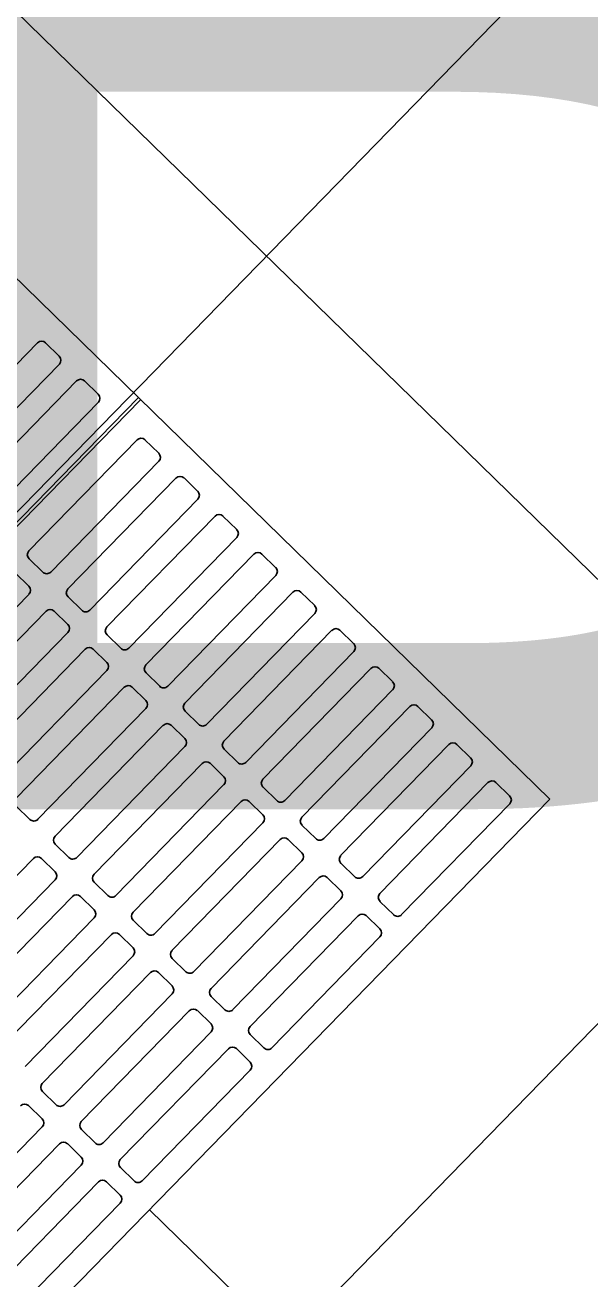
# Model space of a CAD drawing. Extents: x 2253035 to 2279930, y 13774972 to 13793443.
# Drawn here: x 2255496.681 to 2255498.159, y 13791425.757 to 13791429.036 of the extents above; entities that cross this region are included whole.
import ezdxf

# ---------------------------------------------------------------- set-up
doc = ezdxf.new("R2010")
doc.units = 0
for name, color, linetype in [('E_Utility_ATT_Xbox', 7, 'Continuous'), ('E_Utility_Fiber Optic_Fiber Optic Cable_FOC', 7, 'Continuous'), ('E_Utility_Gas_Gas Line_GL_Description', 7, 'Continuous'), ('E_Utility_Gas_Gas Line_GL_Elevation', 7, 'Continuous'), ('E_Utility_Water_Water Line_WL_Description', 7, 'Continuous')]:
    doc.layers.add(name, color=color, linetype=linetype)

msp = doc.modelspace()

# ---------------------------------------------------------------- linework, layer by layer
at = {"layer": 'E_Utility_ATT_Xbox'}
for p, q in [((2255496.98, 13791428.0589), (2255496.98, 13791428.0589)), ((2255497.006, 13791425.9378), (2255497.006, 13791425.9378))]:
    msp.add_line(p, q, dxfattribs=at)
at = {"layer": 'E_Utility_Fiber Optic_Fiber Optic Cable_FOC'}
for p, q in [((2255495.8979, 13791429.8136), (2255498.7606, 13791427.02)), ((2255495.9065, 13791429.1066), (2255498.0536, 13791427.0113)), ((2255494.8822, 13791425.9147), (2255496.9771, 13791428.0615)), ((2255496.9824, 13791428.0563), (2255494.8875, 13791425.9095)), ((2255498.0536, 13791427.0113), (2255495.9584, 13791424.8642)), ((2255498.7606, 13791427.02), (2255495.967, 13791424.1572))]:
    msp.add_line(p, q, dxfattribs=at)
for points in [[(2255496.7135, 13791428.2049), (2255496.4307, 13791427.9152)], [(2255496.7702, 13791428.1703), (2255496.7344, 13791428.2052)], [(2255496.4877, 13791427.8596), (2255496.7705, 13791428.1493)], [(2255496.8155, 13791428.1054), (2255496.5327, 13791427.8156)], [(2255496.8723, 13791428.0707), (2255496.8365, 13791428.1056)], [(2255496.5897, 13791427.76), (2255496.8725, 13791428.0498)], [(2255496.6909, 13791427.6613), (2255496.9737, 13791427.951)], [(2255496.9946, 13791427.9513), (2255497.0304, 13791427.9164)], [(2255497.0307, 13791427.8954), (2255496.7479, 13791427.6057)], [(2255496.7929, 13791427.5617), (2255497.0757, 13791427.8515)], [(2255497.0967, 13791427.8517), (2255497.1324, 13791427.8168)], [(2255497.1327, 13791427.7959), (2255496.8499, 13791427.5061)], [(2255496.895, 13791427.4621), (2255497.1778, 13791427.7519)], [(2255497.1987, 13791427.7521), (2255497.2345, 13791427.7172)], [(2255497.2347, 13791427.6963), (2255496.952, 13791427.4065)], [(2255496.997, 13791427.3625), (2255497.2798, 13791427.6523)], [(2255497.3007, 13791427.6526), (2255497.3365, 13791427.6177)], [(2255496.7269, 13791427.6054), (2255496.6912, 13791427.6403)], [(2255496.6549, 13791427.6032), (2255496.6907, 13791427.5683)], [(2255497.3368, 13791427.5967), (2255497.054, 13791427.3069)], [(2255497.0991, 13791427.263), (2255497.3818, 13791427.5527)], [(2255497.4028, 13791427.553), (2255497.4386, 13791427.5181)], [(2255496.691, 13791427.5473), (2255496.4082, 13791427.2576)], [(2255496.829, 13791427.5058), (2255496.7932, 13791427.5407)], [(2255496.4533, 13791427.2136), (2255496.736, 13791427.5034)], [(2255496.757, 13791427.5036), (2255496.7928, 13791427.4687)], [(2255497.4388, 13791427.4971), (2255497.156, 13791427.2074)], [(2255496.793, 13791427.4478), (2255496.5103, 13791427.158)], [(2255496.931, 13791427.4063), (2255496.8952, 13791427.4412)], [(2255497.2011, 13791427.1634), (2255497.4839, 13791427.4532)], [(2255497.5048, 13791427.4534), (2255497.5406, 13791427.4185)], [(2255496.5553, 13791427.114), (2255496.8381, 13791427.4038)], [(2255496.859, 13791427.4041), (2255496.8948, 13791427.3691)], [(2255497.5409, 13791427.3976), (2255497.2581, 13791427.1078)], [(2255496.8951, 13791427.3482), (2255496.6123, 13791427.0584)], [(2255497.0331, 13791427.3067), (2255496.9973, 13791427.3416)], [(2255497.3031, 13791427.0638), (2255497.5859, 13791427.3536)], [(2255497.6069, 13791427.3538), (2255497.6426, 13791427.3189)], [(2255496.6573, 13791427.0145), (2255496.9401, 13791427.3042)], [(2255496.9611, 13791427.3045), (2255496.9968, 13791427.2696)], [(2255497.6429, 13791427.298), (2255497.3601, 13791427.0082)], [(2255496.9971, 13791427.2486), (2255496.7143, 13791426.9589)], [(2255497.1351, 13791427.2071), (2255497.0993, 13791427.242)], [(2255497.4052, 13791426.9642), (2255497.688, 13791427.254)], [(2255497.7089, 13791427.2543), (2255497.7447, 13791427.2194)], [(2255496.7594, 13791426.9149), (2255497.0422, 13791427.2047)], [(2255497.0631, 13791427.2049), (2255497.0989, 13791427.17)], [(2255497.7449, 13791427.1984), (2255497.4622, 13791426.9086)], [(2255497.0991, 13791427.149), (2255496.8164, 13791426.8593)], [(2255497.2371, 13791427.1075), (2255497.2014, 13791427.1424)], [(2255497.5072, 13791426.8647), (2255497.79, 13791427.1544)], [(2255497.8109, 13791427.1547), (2255497.8467, 13791427.1198)], [(2255496.8614, 13791426.8153), (2255497.1442, 13791427.1051)], [(2255497.1651, 13791427.1053), (2255497.2009, 13791427.0704)], [(2255497.847, 13791427.0988), (2255497.5642, 13791426.8091)], [(2255497.2012, 13791427.0495), (2255496.9184, 13791426.7597)], [(2255497.3392, 13791427.008), (2255497.3034, 13791427.0429)], [(2255497.6093, 13791426.7651), (2255497.892, 13791427.0549)], [(2255497.913, 13791427.0551), (2255497.9488, 13791427.0202)], [(2255496.9635, 13791426.7157), (2255497.2462, 13791427.0055)], [(2255497.2672, 13791427.0058), (2255497.303, 13791426.9708)], [(2255497.949, 13791426.9993), (2255497.6662, 13791426.7095)], [(2255496.6934, 13791426.9586), (2255496.6576, 13791426.9935)], [(2255497.3032, 13791426.9499), (2255497.0204, 13791426.6601)], [(2255497.4412, 13791426.9084), (2255497.4054, 13791426.9433)], [(2255497.0655, 13791426.6162), (2255497.3483, 13791426.9059)], [(2255497.3692, 13791426.9062), (2255497.405, 13791426.8713)], [(2255496.7954, 13791426.859), (2255496.7596, 13791426.8939)], [(2255496.4197, 13791426.5668), (2255496.7025, 13791426.8566)], [(2255496.7234, 13791426.8568), (2255496.7592, 13791426.8219)], [(2255497.4053, 13791426.8503), (2255497.1225, 13791426.5606)], [(2255497.5433, 13791426.8088), (2255497.5075, 13791426.8437)], [(2255496.7595, 13791426.801), (2255496.4767, 13791426.5112)], [(2255497.1675, 13791426.5166), (2255497.4503, 13791426.8064)], [(2255497.4713, 13791426.8066), (2255497.507, 13791426.7717)], [(2255496.8975, 13791426.7594), (2255496.8617, 13791426.7944)], [(2255496.5217, 13791426.4672), (2255496.8045, 13791426.757)], [(2255496.8255, 13791426.7573), (2255496.8613, 13791426.7223)], [(2255497.5073, 13791426.7508), (2255497.2245, 13791426.461)], [(2255497.6453, 13791426.7092), (2255497.6095, 13791426.7441)], [(2255496.8615, 13791426.7014), (2255496.5787, 13791426.4116)], [(2255497.2696, 13791426.417), (2255497.5524, 13791426.7068)], [(2255497.5733, 13791426.707), (2255497.6091, 13791426.6721)], [(2255496.9995, 13791426.6599), (2255496.9637, 13791426.6948)], [(2255496.6238, 13791426.3677), (2255496.9066, 13791426.6574)], [(2255496.9275, 13791426.6577), (2255496.9633, 13791426.6228)], [(2255497.6093, 13791426.6512), (2255497.3266, 13791426.3614)], [(2255496.9635, 13791426.6018), (2255496.6808, 13791426.312)], [(2255497.1015, 13791426.5603), (2255497.0658, 13791426.5952)], [(2255496.7258, 13791426.2681), (2255497.0086, 13791426.5579)], [(2255497.0295, 13791426.5581), (2255497.0653, 13791426.5232)], [(2255497.0656, 13791426.5022), (2255496.7828, 13791426.2125)], [(2255497.2036, 13791426.4607), (2255497.1678, 13791426.4956)], [(2255496.8279, 13791426.1685), (2255497.1106, 13791426.4583)], [(2255497.1316, 13791426.4585), (2255497.1674, 13791426.4236)], [(2255497.1676, 13791426.4027), (2255496.8849, 13791426.1129)], [(2255497.3056, 13791426.3611), (2255497.2698, 13791426.3961)], [(2255496.9299, 13791426.0689), (2255497.2127, 13791426.3587)], [(2255497.2336, 13791426.359), (2255497.2694, 13791426.324)], [(2255497.2697, 13791426.3031), (2255496.9869, 13791426.0133)], [(2255496.7619, 13791426.2122), (2255496.7261, 13791426.2471)], [(2255496.6899, 13791426.21), (2255496.7257, 13791426.1751)], [(2255496.7259, 13791426.1542), (2255496.4431, 13791425.8644)], [(2255496.8639, 13791426.1126), (2255496.8281, 13791426.1476)], [(2255496.4882, 13791425.8204), (2255496.771, 13791426.1102)], [(2255496.7919, 13791426.1105), (2255496.8277, 13791426.0755)], [(2255496.828, 13791426.0546), (2255496.5452, 13791425.7648)], [(2255496.9659, 13791426.0131), (2255496.9302, 13791426.048)], [(2255496.894, 13791426.0109), (2255496.9297, 13791425.976)], [(2255496.5902, 13791425.7208), (2255496.873, 13791426.0106)], [(2255496.93, 13791425.955), (2255496.6472, 13791425.6652)]]:
    msp.add_lwpolyline(points, dxfattribs=at)
for centre, start, end in [((2255496.7241, 13791428.1946), 45.7003, 135.7003), ((2255496.7599, 13791428.1597), 315.7003, 45.7003), ((2255496.8261, 13791428.095), 45.7003, 135.7003), ((2255496.8619, 13791428.0601), 315.7003, 45.7003), ((2255496.9843, 13791427.9407), 45.7003, 135.7003), ((2255497.0201, 13791427.9058), 315.7003, 45.7003), ((2255497.0863, 13791427.8411), 45.7003, 135.7003), ((2255497.1221, 13791427.8062), 315.7003, 45.7003), ((2255497.1884, 13791427.7415), 45.7003, 135.7003), ((2255497.2241, 13791427.7066), 315.7003, 45.7003), ((2255496.7015, 13791427.6509), 135.7003, 225.7003), ((2255497.2904, 13791427.642), 45.7003, 135.7003), ((2255497.3262, 13791427.6071), 315.7003, 45.7003), ((2255496.7373, 13791427.616), 225.7003, 315.7003), ((2255496.6804, 13791427.5577), 315.7003, 45.7003), ((2255496.8035, 13791427.5513), 135.7003, 225.7003), ((2255497.3924, 13791427.5424), 45.7003, 135.7003), ((2255496.7466, 13791427.493), 45.7003, 135.7003), ((2255496.8393, 13791427.5164), 225.7003, 315.7003), ((2255497.4282, 13791427.5075), 315.7003, 45.7003), ((2255496.7824, 13791427.4581), 315.7003, 45.7003), ((2255496.9056, 13791427.4518), 135.7003, 225.7003), ((2255497.4945, 13791427.4428), 45.7003, 135.7003), ((2255496.8487, 13791427.3935), 45.7003, 135.7003), ((2255496.9414, 13791427.4169), 225.7003, 315.7003), ((2255497.5303, 13791427.4079), 315.7003, 45.7003), ((2255496.8845, 13791427.3585), 315.7003, 45.7003), ((2255497.0076, 13791427.3522), 135.7003, 225.7003), ((2255497.5965, 13791427.3432), 45.7003, 135.7003), ((2255496.9507, 13791427.2939), 45.7003, 135.7003), ((2255497.0434, 13791427.3173), 225.7003, 315.7003), ((2255497.6323, 13791427.3083), 315.7003, 45.7003), ((2255496.9865, 13791427.259), 315.7003, 45.7003), ((2255497.1097, 13791427.2526), 135.7003, 225.7003), ((2255497.6986, 13791427.2437), 45.7003, 135.7003), ((2255497.0528, 13791427.1943), 45.7003, 135.7003), ((2255497.1454, 13791427.2177), 225.7003, 315.7003), ((2255497.7343, 13791427.2088), 315.7003, 45.7003), ((2255497.0885, 13791427.1594), 315.7003, 45.7003), ((2255497.2117, 13791427.153), 135.7003, 225.7003), ((2255497.8006, 13791427.1441), 45.7003, 135.7003), ((2255497.1548, 13791427.0947), 45.7003, 135.7003), ((2255497.2475, 13791427.1181), 225.7003, 315.7003), ((2255497.8364, 13791427.1092), 315.7003, 45.7003), ((2255497.1906, 13791427.0598), 315.7003, 45.7003), ((2255497.3137, 13791427.0535), 135.7003, 225.7003), ((2255497.9026, 13791427.0445), 45.7003, 135.7003), ((2255497.2568, 13791426.9952), 45.7003, 135.7003), ((2255497.3495, 13791427.0186), 225.7003, 315.7003), ((2255497.9384, 13791427.0096), 315.7003, 45.7003), ((2255497.2926, 13791426.9602), 315.7003, 45.7003), ((2255497.4158, 13791426.9539), 135.7003, 225.7003), ((2255496.7037, 13791426.9692), 225.7003, 315.7003), ((2255496.77, 13791426.9045), 135.7003, 225.7003), ((2255497.3589, 13791426.8956), 45.7003, 135.7003), ((2255497.4516, 13791426.919), 225.7003, 315.7003), ((2255497.3947, 13791426.8607), 315.7003, 45.7003), ((2255497.5178, 13791426.8543), 135.7003, 225.7003), ((2255496.7131, 13791426.8462), 45.7003, 135.7003), ((2255496.8058, 13791426.8696), 225.7003, 315.7003), ((2255496.7489, 13791426.8113), 315.7003, 45.7003), ((2255496.872, 13791426.805), 135.7003, 225.7003), ((2255497.4609, 13791426.796), 45.7003, 135.7003), ((2255497.5536, 13791426.8194), 225.7003, 315.7003), ((2255497.4967, 13791426.7611), 315.7003, 45.7003), ((2255497.6199, 13791426.7547), 135.7003, 225.7003), ((2255496.8151, 13791426.7467), 45.7003, 135.7003), ((2255496.9078, 13791426.77), 225.7003, 315.7003), ((2255496.8509, 13791426.7117), 315.7003, 45.7003), ((2255496.9741, 13791426.7054), 135.7003, 225.7003), ((2255497.563, 13791426.6964), 45.7003, 135.7003), ((2255497.6556, 13791426.7198), 225.7003, 315.7003), ((2255497.5987, 13791426.6615), 315.7003, 45.7003), ((2255496.9172, 13791426.6471), 45.7003, 135.7003), ((2255497.0098, 13791426.6705), 225.7003, 315.7003), ((2255496.9529, 13791426.6122), 315.7003, 45.7003), ((2255497.0761, 13791426.6058), 135.7003, 225.7003), ((2255497.0192, 13791426.5475), 45.7003, 135.7003), ((2255497.1119, 13791426.5709), 225.7003, 315.7003), ((2255497.055, 13791426.5126), 315.7003, 45.7003), ((2255497.1781, 13791426.5062), 135.7003, 225.7003), ((2255497.1212, 13791426.4479), 45.7003, 135.7003), ((2255497.2139, 13791426.4713), 225.7003, 315.7003), ((2255497.157, 13791426.413), 315.7003, 45.7003), ((2255497.2802, 13791426.4067), 135.7003, 225.7003), ((2255497.2233, 13791426.3484), 45.7003, 135.7003), ((2255497.316, 13791426.3717), 225.7003, 315.7003), ((2255497.2591, 13791426.3134), 315.7003, 45.7003), ((2255496.7364, 13791426.2577), 135.7003, 225.7003), ((2255496.6795, 13791426.1994), 45.7003, 135.7003), ((2255496.7722, 13791426.2228), 225.7003, 315.7003), ((2255496.7153, 13791426.1645), 315.7003, 45.7003), ((2255496.8385, 13791426.1582), 135.7003, 225.7003), ((2255496.7816, 13791426.0999), 45.7003, 135.7003), ((2255496.8743, 13791426.1232), 225.7003, 315.7003), ((2255496.8174, 13791426.0649), 315.7003, 45.7003), ((2255496.9405, 13791426.0586), 135.7003, 225.7003), ((2255496.8836, 13791426.0003), 45.7003, 135.7003), ((2255496.9763, 13791426.0237), 225.7003, 315.7003), ((2255496.9194, 13791425.9654), 315.7003, 45.7003)]:
    msp.add_arc(centre, 0.0148, start, end, dxfattribs=at)
at = {"layer": 'E_Utility_Gas_Gas Line_GL_Description'}
msp.add_line((2255497.006, 13791425.9378), (2255500.4055, 13791422.6203), dxfattribs=at)
at = {"layer": 'E_Utility_Water_Water Line_WL_Description'}
msp.add_lwpolyline([(2255476.3569, 13791406.9555), (2255661.7906, 13791596.9969), (2255567.5323, 13791614.8679), (2255403.1636, 13791450.1914), (2255444.3214, 13791406.1066)], dxfattribs=at)

# ---------------------------------------------------------------- texts
at = {"layer": 'E_Utility_Gas_Gas Line_GL_Elevation'}
msp.add_text('B27', height=4, dxfattribs=at).set_placement((2255495.9324, 13791426.9854))

doc.saveas('drawing.dxf')
